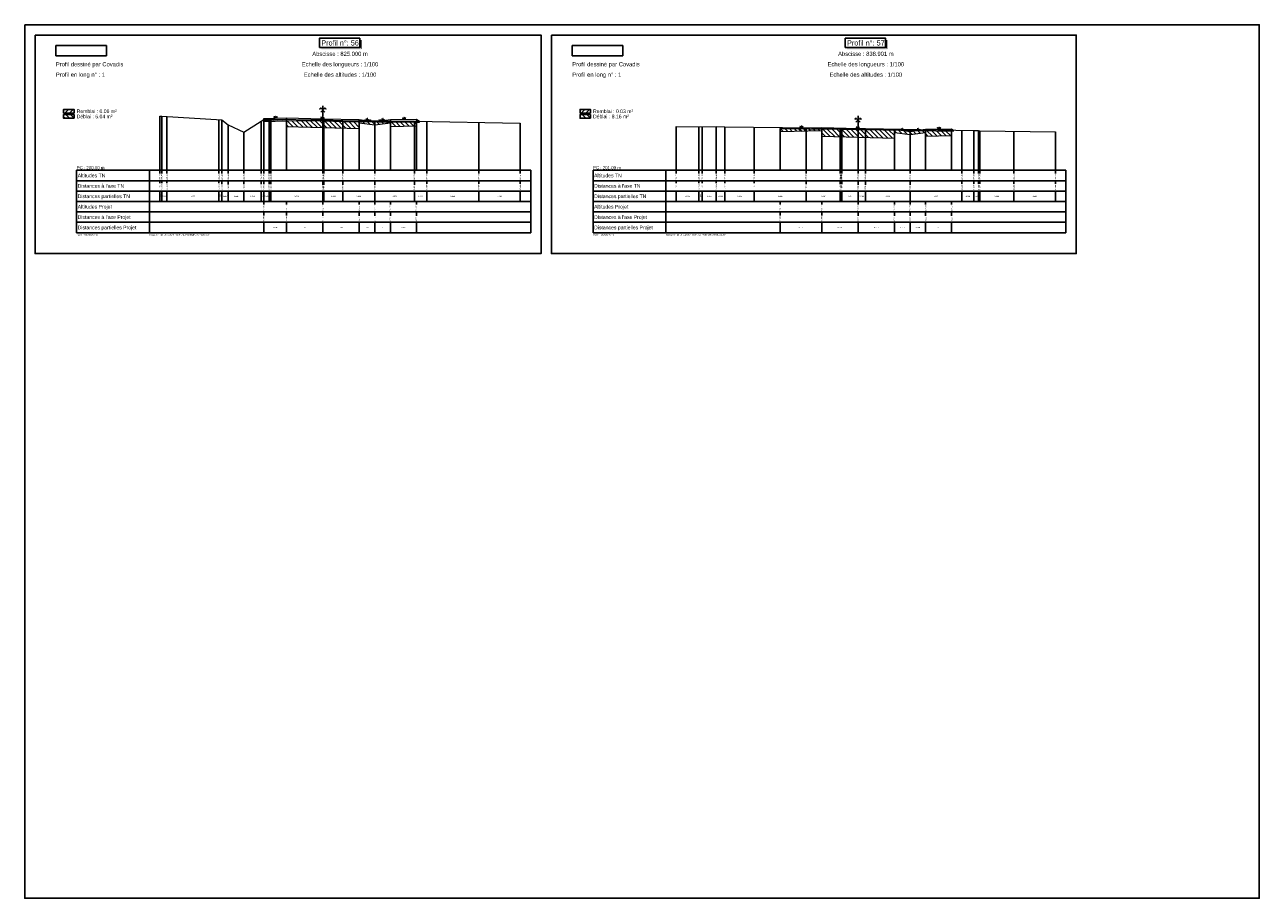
# Model space of a CAD drawing. Extents: x 1616800 to 1632437, y 2248456 to 2251974.
# Tile 399 of 399: x 1631249 to 1632437, y 2249834 to 2250674. Entities that reach past the tile are written whole.
import ezdxf
from ezdxf.enums import TextEntityAlignment as Align

# ---------------------------------------------------------------- set-up
doc = ezdxf.new("R2010")
doc.units = 0
doc.header["$LTSCALE"] = 2
doc.header["$PDMODE"] = 3
doc.header["$PDSIZE"] = 0.2
doc.layers.get('0').update_dxf_attribs({"linetype": 'CONTINUOUS'})
doc.layers.get('Defpoints').update_dxf_attribs({"linetype": 'CONTINUOUS'})
for name, color, linetype in [('Covadis - Logo - Texte noir sur fond blanc', 7, 'CONTINUOUS'), ('X-PAP-PL_PT_1_Basse', 7, 'CONTINUOUS'), ('X-PAP-PL_PT_1_Construction', 7, 'CONTINUOUS'), ('X-PAP-PL_PT_1_CotationsPentes', 7, 'CONTINUOUS'), ('X-PAP-PL_PT_1_FF', 7, 'CONTINUOUS'), ('X-PAP-PL_PT_1_Hachures', 7, 'CONTINUOUS'), ('X-PAP-PL_PT_1_Logo', 7, 'CONTINUOUS'), ('X-PAP-PL_PT_1_MiseEnPage', 7, 'CONTINUOUS'), ('X-PAP-PL_PT_1_Ombrage', 7, 'CONTINUOUS'), ('X-PAP-PL_PT_1_PR', 7, 'CONTINUOUS'), ('X-PAP-PL_PT_1_Rappel', 7, 'CONTINUOUS'), ('X-PAP-PL_PT_1_Talus', 7, 'CONTINUOUS'), ('X-PAP-PL_PT_1_Textes', 7, 'CONTINUOUS'), ('X-PAP-PL_PT_1_TN', 7, 'CONTINUOUS'), ('X-PAP-PL_PT_1_TN décapé', 7, 'CONTINUOUS')]:
    doc.layers.add(name, color=color, linetype=linetype)
doc.styles.add('ARIAL-GRAS', font='arial.ttf')
doc.styles.add('COVA_COTATION', font='txt.shx')
doc.dimstyles.new('COVA_FLECHE0', dxfattribs={"dimtxt": 1, "dimasz": 1, "dimexe": 1, "dimexo": 0.625, "dimgap": 0.3, "dimtad": 1, "dimdec": 3, "dimzin": 0, "dimdsep": 46, "dimtxsty": 'COVA_COTATION', "dimblk2": 'NONE', "dimsah": 1, "dimcen": 0.09, "dimse1": 1, "dimse2": 1, "dimclrd": 7, "dimclrt": 7, "dimadec": 0, "dimazin": 0, "dimtfac": 1, "dimtdec": 4, "dimtofl": 0, "dimtmove": 2, "dimatfit": 3, "dimfxl": 1, "dimtolj": 1, "dimtzin": 0, "dimarcsym": 0})
picture_1 = doc.add_image_def('image1.jpg', size_in_pixel=(1430, 294))

# ---------------------------------------------------------------- blocks, each defined once
blk = doc.blocks.new('CovPrTrAxe')
blk.add_line((0, 0), (0, 1))
for points in [[(0.2, 0.4), (-0.2, 0.8), (-0.3, 0.7), (-0.15, 0.75)], [(-0.2, 0.4), (0.2, 0.8), (0.3, 0.7), (0.15, 0.75)]]:
    blk.add_lwpolyline(points)
blk = doc.blocks.new('*D543')
at = {"layer": 'Defpoints', "color": 0, "transparency": 16777216}
for p in [(1631487.4, 2250584.2), (1631491.6, 2250584.6), (1631491.6, 2250584.3)]:
    blk.add_point(p, dxfattribs=at)
at = {"layer": 'X-PAP-PL_PT_1_CotationsPentes', "color": 7, "lineweight": -2, "transparency": 16777216}
blk.add_line((1631488.4, 2250584.5), (1631491.6, 2250584.6), dxfattribs=at)
at = {"layer": 'X-PAP-PL_PT_1_CotationsPentes', "color": 7, "transparency": 16777216}
blk.add_solid([(1631488.4, 2250584.7), (1631488.4, 2250584.4), (1631487.4, 2250584.5)], dxfattribs=at)
at = {"layer": 'X-PAP-PL_PT_1_CotationsPentes', "color": 7, "transparency": 16777216, "insert": (1631490, 2250585.4), "char_height": 1, "attachment_point": 5, "rotation": 1.4321, "style": 'COVA_COTATION'}
blk.add_mtext('\\A1;2.5%', dxfattribs=at)
blk = doc.blocks.new('_None')
blk = doc.blocks.new('*D544')
at = {"layer": 'Defpoints', "color": 0, "transparency": 16777216}
for p in [(1631533.3, 2250584), (1631533.3, 2250583.7), (1631537.5, 2250583.6)]:
    blk.add_point(p, dxfattribs=at)
at = {"layer": 'X-PAP-PL_PT_1_CotationsPentes', "color": 7, "lineweight": -2, "transparency": 16777216}
blk.add_line((1631536.5, 2250583.9), (1631533.3, 2250584), dxfattribs=at)
at = {"layer": 'X-PAP-PL_PT_1_CotationsPentes', "color": 7, "transparency": 16777216}
blk.add_solid([(1631536.5, 2250584.1), (1631536.5, 2250583.8), (1631537.5, 2250583.9)], dxfattribs=at)
at = {"layer": 'X-PAP-PL_PT_1_CotationsPentes', "color": 7, "transparency": 16777216, "insert": (1631535, 2250584.8), "char_height": 1, "attachment_point": 5, "rotation": 358.5679, "style": 'COVA_COTATION'}
blk.add_mtext('\\A1;2.5%', dxfattribs=at)
blk = doc.blocks.new('*D545')
at = {"layer": 'Defpoints', "color": 0, "transparency": 16777216}
for p in [(1631610.9, 2250583), (1631614.9, 2250583.4), (1631614.9, 2250583.1)]:
    blk.add_point(p, dxfattribs=at)
at = {"layer": 'X-PAP-PL_PT_1_CotationsPentes', "color": 7, "lineweight": -2, "transparency": 16777216}
blk.add_line((1631611.9, 2250583.3), (1631614.9, 2250583.4), dxfattribs=at)
at = {"layer": 'X-PAP-PL_PT_1_CotationsPentes', "color": 7, "transparency": 16777216}
blk.add_solid([(1631611.9, 2250583.5), (1631611.9, 2250583.2), (1631610.9, 2250583.3)], dxfattribs=at)
at = {"layer": 'X-PAP-PL_PT_1_CotationsPentes', "color": 7, "transparency": 16777216, "insert": (1631613.4, 2250584.2), "char_height": 1, "attachment_point": 5, "rotation": 1.1458, "style": 'COVA_COTATION'}
blk.add_mtext('\\A1;2.0%', dxfattribs=at)
blk = doc.blocks.new('*D546')
at = {"layer": 'Defpoints', "color": 0, "transparency": 16777216}
for p in [(1631993.3, 2250574.7), (1631997.5, 2250575.1), (1631997.5, 2250574.8)]:
    blk.add_point(p, dxfattribs=at)
at = {"layer": 'X-PAP-PL_PT_1_CotationsPentes', "color": 7, "lineweight": -2, "transparency": 16777216}
blk.add_line((1631994.3, 2250575), (1631997.5, 2250575.1), dxfattribs=at)
at = {"layer": 'X-PAP-PL_PT_1_CotationsPentes', "color": 7, "transparency": 16777216}
blk.add_solid([(1631994.3, 2250575.2), (1631994.3, 2250574.8), (1631993.3, 2250575)], dxfattribs=at)
at = {"layer": 'X-PAP-PL_PT_1_CotationsPentes', "color": 7, "transparency": 16777216, "insert": (1631995.9, 2250575.9), "char_height": 1, "attachment_point": 5, "rotation": 1.4321, "style": 'COVA_COTATION'}
blk.add_mtext('\\A1;2.5%', dxfattribs=at)
blk = doc.blocks.new('*D547')
at = {"layer": 'Defpoints', "color": 0, "transparency": 16777216}
for p in [(1632048.3, 2250574.7), (1632048.3, 2250574.4), (1632052.5, 2250574.3)]:
    blk.add_point(p, dxfattribs=at)
at = {"layer": 'X-PAP-PL_PT_1_CotationsPentes', "color": 7, "lineweight": -2, "transparency": 16777216}
blk.add_line((1632051.5, 2250574.6), (1632048.3, 2250574.7), dxfattribs=at)
at = {"layer": 'X-PAP-PL_PT_1_CotationsPentes', "color": 7, "transparency": 16777216}
blk.add_solid([(1632051.5, 2250574.8), (1632051.5, 2250574.5), (1632052.5, 2250574.6)], dxfattribs=at)
at = {"layer": 'X-PAP-PL_PT_1_CotationsPentes', "color": 7, "transparency": 16777216, "insert": (1632050, 2250575.5), "char_height": 1, "attachment_point": 5, "rotation": 358.5679, "style": 'COVA_COTATION'}
blk.add_mtext('\\A1;2.5%', dxfattribs=at)
blk = doc.blocks.new('*D548')
at = {"layer": 'Defpoints', "color": 0, "transparency": 16777216}
for p in [(1632125.9, 2250573.7), (1632129.9, 2250574.1), (1632129.9, 2250573.8)]:
    blk.add_point(p, dxfattribs=at)
at = {"layer": 'X-PAP-PL_PT_1_CotationsPentes', "color": 7, "lineweight": -2, "transparency": 16777216}
blk.add_line((1632126.9, 2250574), (1632129.9, 2250574.1), dxfattribs=at)
at = {"layer": 'X-PAP-PL_PT_1_CotationsPentes', "color": 7, "transparency": 16777216}
blk.add_solid([(1632126.9, 2250574.2), (1632126.9, 2250573.9), (1632125.9, 2250574)], dxfattribs=at)
at = {"layer": 'X-PAP-PL_PT_1_CotationsPentes', "color": 7, "transparency": 16777216, "insert": (1632128.4, 2250574.8), "char_height": 1, "attachment_point": 5, "rotation": 1.1458, "style": 'COVA_COTATION'}
blk.add_mtext('\\A1;2.0%', dxfattribs=at)
blk = doc.blocks.new('CovLogo')
at = {"layer": 'Covadis - Logo - Texte noir sur fond blanc'}
image = blk.add_image(picture_1, insert=(0, 0), size_in_units=(4.86, 1), dxfattribs=at)

msp = doc.modelspace()

# ---------------------------------------------------------------- hatches: boundary and pattern name
at = {"layer": 'X-PAP-PL_PT_1_Hachures'}
h = msp.add_hatch(dxfattribs=at)
h.set_pattern_fill('ANSI31', color=1, style=0)
h.set_pattern_definition([(45, (1631296.028, 2250589.071), (-2.2451, 2.2451), [])])
h.paths.add_polyline_path([(1631296.028, 2250589.0711), (1631296.028, 2250592.6451), (1631286.028, 2250592.6451), (1631286.028, 2250589.0711)])
h = msp.add_hatch(dxfattribs=at)
h.set_pattern_fill('ANSI31', color=6, angle=90, style=0)
h.set_pattern_definition([(135, (1631296.028, 2250584.071), (-2.2451, -2.2451), [])])
h.paths.add_polyline_path([(1631296.028, 2250584.0711), (1631296.028, 2250587.6499), (1631286.028, 2250587.6499), (1631286.028, 2250584.0711)])
h = msp.add_hatch(dxfattribs=at)
h.set_pattern_fill('ANSI31', color=1, style=0)
h.set_pattern_definition([(45, (1631625.4327, 2250580.35), (-2.245, 2.245), [])])
h.paths.add_polyline_path([(1631625.4327, 2250580.3499), (1631628.4335, 2250580.2927), (1631628.4335, 2250581.2927), (1631625.4327, 2250583.2932)])
h = msp.add_hatch(dxfattribs=at)
h.set_pattern_fill('ANSI31', color=1, style=0)
h.set_pattern_definition([(45, (1631792.9327, 2250589.071), (-2.2451, 2.2451), [])])
h.paths.add_polyline_path([(1631792.9327, 2250589.0711), (1631792.9327, 2250592.6475), (1631782.9327, 2250592.6475), (1631782.9327, 2250589.0711)])
h = msp.add_hatch(dxfattribs=at)
h.set_pattern_fill('ANSI31', color=6, angle=90, style=0)
h.set_pattern_definition([(135, (1631792.9327, 2250584.071), (-2.2451, -2.2451), [])])
h.paths.add_polyline_path([(1631792.9327, 2250584.0711), (1631792.9327, 2250587.6499), (1631782.9327, 2250587.6499), (1631782.9327, 2250584.0711)])
h = msp.add_hatch(dxfattribs=at)
h.set_pattern_fill('ANSI31', color=6, angle=90, style=0)
h.set_pattern_definition([(135, (1631478.528, 2250581.8052), (-2.245064, -2.245064), [])])
h.paths.add_polyline_path([(1631478.528, 2250581.8052), (1631483.6345, 2250582.1001), (1631535.4327, 2250581.6456), (1631536.2983, 2250581.638), (1631554.5359, 2250580.925), (1631623.4677, 2250580.3873), (1631625.4327, 2250580.3499), (1631625.4327, 2250576.7932), (1631600.4327, 2250576.2932), (1631600.4327, 2250579.7932), (1631585.4327, 2250577.7932), (1631570.4327, 2250579.7932), (1631570.4327, 2250574.3932), (1631535.4327, 2250575.2682), (1631500.4327, 2250576.1432), (1631500.4327, 2250581.5432), (1631478.528, 2250580.9956)])
h = msp.add_hatch(dxfattribs=at)
h.set_pattern_fill('ANSI31', color=6, angle=90, style=0)
h.set_pattern_definition([(135, (1631975.4327, 2250574.2742), (-2.245064, -2.245064), [])])
h.paths.add_polyline_path([(1631975.4327, 2250574.2742), (1632033.303, 2250573.6551), (1632033.7132, 2250573.6617), (1632033.7322, 2250573.6429), (1632033.7737, 2250573.6523), (1632034.2817, 2250573.6536), (1632034.7598, 2250573.6464), (1632050.4327, 2250573.3633), (1632057.487, 2250573.2359), (1632140.4327, 2250571.7255), (1632140.4327, 2250567.4883), (1632115.4327, 2250566.9883), (1632115.4327, 2250570.4883), (1632100.4327, 2250568.4883), (1632085.4327, 2250570.4883), (1632085.4327, 2250565.0883), (1632050.4327, 2250565.9633), (1632015.4327, 2250566.8383), (1632015.4327, 2250572.2383), (1631975.4327, 2250571.2383)])
h = msp.add_hatch(dxfattribs=at)
h.set_pattern_fill('ANSI31', color=1, style=0)
h.set_pattern_definition([(45, (1632140.4327, 2250571.7255), (-2.245, 2.245), [])])
h.paths.add_polyline_path([(1632140.4327, 2250571.7255), (1632142.3801, 2250571.69), (1632142.3801, 2250572.69), (1632140.4327, 2250573.9883)])

# ---------------------------------------------------------------- linework, layer by layer
at = {"layer": 'X-PAP-PL_PT_1_Basse', "color": 7, "linetype": 'Continuous', "lineweight": 0, "flags": 128}
for points in [[(1631478.528, 2250580.9956), (1631500.4327, 2250581.5432), (1631500.4327, 2250576.1432), (1631535.4327, 2250575.2682), (1631570.4327, 2250574.3932), (1631570.4327, 2250579.7932), (1631585.4327, 2250577.7932), (1631600.4327, 2250579.7932), (1631600.4327, 2250576.2932), (1631625.4327, 2250576.7932), (1631625.4327, 2250583.2932), (1631628.4335, 2250581.2927)], [(1631975.4327, 2250571.2383), (1632015.4327, 2250572.2383), (1632015.4327, 2250566.8383), (1632050.4327, 2250565.9633), (1632085.4327, 2250565.0883), (1632085.4327, 2250570.4883), (1632100.4327, 2250568.4883), (1632115.4327, 2250570.4883), (1632115.4327, 2250566.9883), (1632140.4327, 2250567.4883), (1632140.4327, 2250573.9883), (1632142.3801, 2250572.69)]]:
    msp.add_lwpolyline(points, dxfattribs=at)
at = {"layer": 'X-PAP-PL_PT_1_Construction'}
for p, q in [((1631298.528, 2250534.0711), (1631735.4327, 2250534.0711)), ((1631298.528, 2250534.0711), (1631298.528, 2250474.0711)), ((1631735.4327, 2250524.0711), (1631298.528, 2250524.0711)), ((1631368.528, 2250534.0711), (1631368.528, 2250474.0711)), ((1631735.4327, 2250474.0711), (1631735.4327, 2250534.0711)), ((1631795.4327, 2250534.0711), (1632250.4327, 2250534.0711)), ((1631795.4327, 2250534.0711), (1631795.4327, 2250474.0711)), ((1632250.4327, 2250524.0711), (1631795.4327, 2250524.0711)), ((1631865.4327, 2250534.0711), (1631865.4327, 2250474.0711)), ((1632250.4327, 2250474.0711), (1632250.4327, 2250534.0711)), ((1631735.4327, 2250514.0711), (1631298.528, 2250514.0711)), ((1632250.4327, 2250514.0711), (1631795.4327, 2250514.0711)), ((1631735.4327, 2250504.0711), (1631298.528, 2250504.0711)), ((1632250.4327, 2250504.0711), (1631795.4327, 2250504.0711)), ((1631735.4327, 2250494.0711), (1631298.528, 2250494.0711)), ((1632250.4327, 2250494.0711), (1631795.4327, 2250494.0711)), ((1631735.4327, 2250484.0711), (1631298.528, 2250484.0711)), ((1632250.4327, 2250484.0711), (1631795.4327, 2250484.0711)), ((1631298.528, 2250474.0711), (1631735.4327, 2250474.0711)), ((1631795.4327, 2250474.0711), (1632250.4327, 2250474.0711))]:
    msp.add_line(p, q, dxfattribs=at)
at = {"layer": 'X-PAP-PL_PT_1_Construction', "color": 95}
for p, q in [((1631378.528, 2250530.8907), (1631378.528, 2250534.0711)), ((1631378.528, 2250521.6766), (1631378.528, 2250524.0711)), ((1631380.3503, 2250531.1183), (1631380.3503, 2250534.0711)), ((1631380.3503, 2250521.6831), (1631380.3503, 2250524.0711)), ((1631385.4327, 2250531.1224), (1631385.4327, 2250534.0711)), ((1631385.4327, 2250521.6766), (1631385.4327, 2250524.0711)), ((1631435.4327, 2250531.1224), (1631435.4327, 2250534.0711)), ((1631435.4327, 2250521.6766), (1631435.4327, 2250524.0711)), ((1631438.3526, 2250531.1216), (1631438.3526, 2250534.0711)), ((1631438.3526, 2250520.7508), (1631438.3526, 2250524.0711)), ((1631444.4258, 2250531.1216), (1631444.4258, 2250534.0711)), ((1631444.4258, 2250520.5167), (1631444.4258, 2250524.0711)), ((1631459.5009, 2250531.1314), (1631459.5009, 2250534.0711)), ((1631459.5009, 2250520.7483), (1631459.5009, 2250524.0711)), ((1631476.0787, 2250531.1224), (1631476.0787, 2250534.0711)), ((1631476.0787, 2250520.7573), (1631476.0787, 2250524.0711)), ((1631478.5158, 2250531.1224), (1631478.5158, 2250534.0711)), ((1631478.5158, 2250520.736), (1631478.5158, 2250524.0711)), ((1631483.6345, 2250531.1183), (1631483.6345, 2250534.0711)), ((1631483.6345, 2250520.7442), (1631483.6345, 2250524.0711)), ((1631485.4327, 2250531.1183), (1631485.4327, 2250534.0711)), ((1631485.4327, 2250520.7442), (1631485.4327, 2250524.0711)), ((1631535.4327, 2250531.1216), (1631535.4327, 2250534.0711)), ((1631535.4327, 2250520.186), (1631535.4327, 2250524.0711)), ((1631536.2983, 2250531.1216), (1631536.2983, 2250534.0711)), ((1631536.2983, 2250520.1901), (1631536.2983, 2250524.0711)), ((1631554.5359, 2250531.1248), (1631554.5359, 2250534.0711)), ((1631554.5359, 2250520.186), (1631554.5359, 2250524.0711)), ((1631585.4327, 2250531.1216), (1631585.4327, 2250534.0711)), ((1631585.4327, 2250520.186), (1631585.4327, 2250524.0711)), ((1631623.4677, 2250531.1224), (1631623.4677, 2250534.0711)), ((1631623.4677, 2250520.1901), (1631623.4677, 2250524.0711)), ((1631635.4327, 2250530.8907), (1631635.4327, 2250534.0711)), ((1631635.4327, 2250521.1183), (1631635.4327, 2250524.0711)), ((1631685.4327, 2250530.8907), (1631685.4327, 2250534.0711)), ((1631685.4327, 2250521.1183), (1631685.4327, 2250524.0711)), ((1631725.4327, 2250531.1175), (1631725.4327, 2250534.0711)), ((1631725.4327, 2250521.1183), (1631725.4327, 2250524.0711)), ((1631875.4327, 2250531.1101), (1631875.4327, 2250534.0711)), ((1631875.4327, 2250521.6766), (1631875.4327, 2250524.0711)), ((1631897.2857, 2250531.1248), (1631897.2857, 2250534.0711)), ((1631897.2857, 2250521.6897), (1631897.2857, 2250524.0711)), ((1631900.4327, 2250531.1248), (1631900.4327, 2250534.0711)), ((1631900.4327, 2250521.6766), (1631900.4327, 2250524.0711)), ((1631913.9841, 2250531.1183), (1631913.9841, 2250534.0711)), ((1631913.9841, 2250521.6897), (1631913.9841, 2250524.0711)), ((1631922.2417, 2250531.1248), (1631922.2417, 2250534.0711)), ((1631922.2417, 2250521.6831), (1631922.2417, 2250524.0711)), ((1631950.4327, 2250531.1314), (1631950.4327, 2250534.0711)), ((1631950.4327, 2250521.6766), (1631950.4327, 2250524.0711)), ((1632000.4327, 2250531.1248), (1632000.4327, 2250534.0711)), ((1632000.4327, 2250520.7442), (1632000.4327, 2250524.0711)), ((1632033.303, 2250531.1216), (1632033.303, 2250534.0711)), ((1632033.303, 2250520.7483), (1632033.303, 2250524.0711)), ((1632033.7737, 2250531.1216), (1632033.7737, 2250534.0711)), ((1632033.7737, 2250520.7475), (1632033.7737, 2250524.0711)), ((1632034.2817, 2250531.1216), (1632034.2817, 2250534.0711)), ((1632034.2817, 2250520.7573), (1632034.2817, 2250524.0711)), ((1632034.7598, 2250531.1216), (1632034.7598, 2250534.0711)), ((1632034.7598, 2250520.7483), (1632034.7598, 2250524.0711)), ((1632050.4327, 2250531.1224), (1632050.4327, 2250534.0711)), ((1632050.4327, 2250520.186), (1632050.4327, 2250524.0711)), ((1632057.487, 2250531.1101), (1632057.487, 2250534.0711)), ((1632057.487, 2250520.1991), (1632057.487, 2250524.0711)), ((1632100.4327, 2250531.1175), (1632100.4327, 2250534.0711)), ((1632100.4327, 2250520.186), (1632100.4327, 2250524.0711)), ((1632150.4327, 2250531.1314), (1632150.4327, 2250534.0711)), ((1632150.4327, 2250521.1183), (1632150.4327, 2250524.0711)), ((1632161.6943, 2250531.1224), (1632161.6943, 2250534.0711)), ((1632161.6943, 2250521.1216), (1632161.6943, 2250524.0711)), ((1632166.3137, 2250530.8907), (1632166.3137, 2250534.0711)), ((1632166.3137, 2250521.1248), (1632166.3137, 2250524.0711)), ((1632167.4752, 2250530.8907), (1632167.4752, 2250534.0711)), ((1632167.4752, 2250521.1175), (1632167.4752, 2250524.0711)), ((1632200.4327, 2250531.1224), (1632200.4327, 2250534.0711)), ((1632200.4327, 2250521.1183), (1632200.4327, 2250524.0711)), ((1632240.4327, 2250530.8907), (1632240.4327, 2250534.0711)), ((1632240.4327, 2250521.1183), (1632240.4327, 2250524.0711)), ((1631378.528, 2250504.0711), (1631378.528, 2250514.0711)), ((1631380.3503, 2250504.0711), (1631380.3503, 2250514.0711)), ((1631385.4327, 2250504.0711), (1631385.4327, 2250514.0711)), ((1631435.4327, 2250504.0711), (1631435.4327, 2250514.0711)), ((1631438.3526, 2250504.0711), (1631438.3526, 2250514.0711)), ((1631444.4258, 2250504.0711), (1631444.4258, 2250514.0711)), ((1631459.5009, 2250504.0711), (1631459.5009, 2250514.0711)), ((1631476.0787, 2250504.0711), (1631476.0787, 2250514.0711)), ((1631478.5158, 2250504.0711), (1631478.5158, 2250514.0711)), ((1631483.6345, 2250504.0711), (1631483.6345, 2250514.0711)), ((1631485.4327, 2250504.0711), (1631485.4327, 2250514.0711)), ((1631535.4327, 2250504.0711), (1631535.4327, 2250514.0711)), ((1631536.2983, 2250504.0711), (1631536.2983, 2250514.0711)), ((1631554.5359, 2250504.0711), (1631554.5359, 2250514.0711)), ((1631585.4327, 2250504.0711), (1631585.4327, 2250514.0711)), ((1631623.4677, 2250504.0711), (1631623.4677, 2250514.0711)), ((1631635.4327, 2250504.0711), (1631635.4327, 2250514.0711)), ((1631685.4327, 2250504.0711), (1631685.4327, 2250514.0711)), ((1631725.4327, 2250504.0711), (1631725.4327, 2250514.0711)), ((1631875.4327, 2250504.0711), (1631875.4327, 2250514.0711)), ((1631897.2857, 2250504.0711), (1631897.2857, 2250514.0711)), ((1631900.4327, 2250504.0711), (1631900.4327, 2250514.0711)), ((1631913.9841, 2250504.0711), (1631913.9841, 2250514.0711)), ((1631922.2417, 2250504.0711), (1631922.2417, 2250514.0711)), ((1631950.4327, 2250504.0711), (1631950.4327, 2250514.0711)), ((1632000.4327, 2250504.0711), (1632000.4327, 2250514.0711)), ((1632033.303, 2250504.0711), (1632033.303, 2250514.0711)), ((1632033.7737, 2250504.0711), (1632033.7737, 2250514.0711)), ((1632034.2817, 2250504.0711), (1632034.2817, 2250514.0711)), ((1632034.7598, 2250504.0711), (1632034.7598, 2250514.0711)), ((1632050.4327, 2250504.0711), (1632050.4327, 2250514.0711)), ((1632057.487, 2250504.0711), (1632057.487, 2250514.0711)), ((1632100.4327, 2250504.0711), (1632100.4327, 2250514.0711)), ((1632150.4327, 2250504.0711), (1632150.4327, 2250514.0711)), ((1632161.6943, 2250504.0711), (1632161.6943, 2250514.0711)), ((1632166.3137, 2250504.0711), (1632166.3137, 2250514.0711)), ((1632167.4752, 2250504.0711), (1632167.4752, 2250514.0711)), ((1632200.4327, 2250504.0711), (1632200.4327, 2250514.0711)), ((1632240.4327, 2250504.0711), (1632240.4327, 2250514.0711))]:
    msp.add_line(p, q, dxfattribs=at)
at = {"layer": 'X-PAP-PL_PT_1_Construction', "color": 1}
for p, q in [((1631478.528, 2250501.1248), (1631478.528, 2250504.0711)), ((1631500.4327, 2250501.1314), (1631500.4327, 2250504.0711)), ((1631535.4327, 2250501.1216), (1631535.4327, 2250504.0711)), ((1631570.4327, 2250501.1224), (1631570.4327, 2250504.0711)), ((1631585.4327, 2250501.1224), (1631585.4327, 2250504.0711)), ((1631600.4327, 2250501.1224), (1631600.4327, 2250504.0711)), ((1631625.4327, 2250501.1101), (1631625.4327, 2250504.0711)), ((1631975.4327, 2250501.1101), (1631975.4327, 2250504.0711)), ((1632015.4327, 2250501.1101), (1632015.4327, 2250504.0711)), ((1632050.4327, 2250501.1224), (1632050.4327, 2250504.0711)), ((1632085.4327, 2250501.1175), (1632085.4327, 2250504.0711)), ((1632100.4327, 2250501.1175), (1632100.4327, 2250504.0711)), ((1632115.4327, 2250501.1175), (1632115.4327, 2250504.0711)), ((1632140.4327, 2250501.1248), (1632140.4327, 2250504.0711)), ((1631478.528, 2250490.7442), (1631478.528, 2250494.0711)), ((1631500.4327, 2250490.7442), (1631500.4327, 2250494.0711)), ((1631535.4327, 2250490.186), (1631535.4327, 2250494.0711)), ((1631570.4327, 2250490.186), (1631570.4327, 2250494.0711)), ((1631585.4327, 2250490.186), (1631585.4327, 2250494.0711)), ((1631600.4327, 2250490.186), (1631600.4327, 2250494.0711)), ((1631625.4327, 2250490.186), (1631625.4327, 2250494.0711)), ((1631975.4327, 2250490.7442), (1631975.4327, 2250494.0711)), ((1632015.4327, 2250490.7442), (1632015.4327, 2250494.0711)), ((1632050.4327, 2250490.186), (1632050.4327, 2250494.0711)), ((1632085.4327, 2250490.186), (1632085.4327, 2250494.0711)), ((1632100.4327, 2250490.186), (1632100.4327, 2250494.0711)), ((1632115.4327, 2250490.186), (1632115.4327, 2250494.0711)), ((1632140.4327, 2250490.186), (1632140.4327, 2250494.0711)), ((1631478.528, 2250474.0711), (1631478.528, 2250484.0711)), ((1631500.4327, 2250474.0711), (1631500.4327, 2250484.0711)), ((1631535.4327, 2250474.0711), (1631535.4327, 2250484.0711)), ((1631570.4327, 2250474.0711), (1631570.4327, 2250484.0711)), ((1631585.4327, 2250474.0711), (1631585.4327, 2250484.0711)), ((1631600.4327, 2250474.0711), (1631600.4327, 2250484.0711)), ((1631625.4327, 2250474.0711), (1631625.4327, 2250484.0711)), ((1631975.4327, 2250474.0711), (1631975.4327, 2250484.0711)), ((1632015.4327, 2250474.0711), (1632015.4327, 2250484.0711)), ((1632050.4327, 2250474.0711), (1632050.4327, 2250484.0711)), ((1632085.4327, 2250474.0711), (1632085.4327, 2250484.0711)), ((1632100.4327, 2250474.0711), (1632100.4327, 2250484.0711)), ((1632115.4327, 2250474.0711), (1632115.4327, 2250484.0711)), ((1632140.4327, 2250474.0711), (1632140.4327, 2250484.0711))]:
    msp.add_line(p, q, dxfattribs=at)
at = {"layer": 'X-PAP-PL_PT_1_Construction', "flags": 128}
for points in [[(1631258.528, 2250664.0711), (1631745.4327, 2250664.0711), (1631745.4327, 2250454.0711), (1631258.528, 2250454.0711)], [(1631755.4327, 2250664.0711), (1632260.4327, 2250664.0711), (1632260.4327, 2250454.0711), (1631755.4327, 2250454.0711)]]:
    msp.add_lwpolyline(points, close=True, dxfattribs=at)
for points in [[(1631296.028, 2250589.0711), (1631296.028, 2250592.6451), (1631286.028, 2250592.6451), (1631286.028, 2250589.0711), (1631296.028, 2250589.0711)], [(1631296.028, 2250584.0711), (1631296.028, 2250587.6499), (1631286.028, 2250587.6499), (1631286.028, 2250584.0711), (1631296.028, 2250584.0711)], [(1631792.9327, 2250589.0711), (1631792.9327, 2250592.6475), (1631782.9327, 2250592.6475), (1631782.9327, 2250589.0711), (1631792.9327, 2250589.0711)], [(1631792.9327, 2250584.0711), (1631792.9327, 2250587.6499), (1631782.9327, 2250587.6499), (1631782.9327, 2250584.0711), (1631792.9327, 2250584.0711)]]:
    msp.add_lwpolyline(points, dxfattribs=at)
at = {"layer": 'X-PAP-PL_PT_1_CotationsPentes', "color": 7}
for p, q in [((1631580.4327, 2250582.4292), (1631575.4327, 2250582.4292)), ((1631580.4327, 2250581.7625), (1631580.4327, 2250582.4292)), ((1631595.4327, 2250582.4292), (1631590.4327, 2250582.4292)), ((1631590.4327, 2250582.4292), (1631590.4327, 2250581.7625)), ((1632095.4327, 2250573.1243), (1632090.4327, 2250573.1243)), ((1632095.4327, 2250572.4576), (1632095.4327, 2250573.1243)), ((1632110.4327, 2250573.1243), (1632105.4327, 2250573.1243)), ((1632105.4327, 2250573.1243), (1632105.4327, 2250572.4576))]:
    msp.add_line(p, q, dxfattribs=at)
at = {"layer": 'X-PAP-PL_PT_1_FF', "color": 7, "linetype": 'Continuous', "lineweight": 0, "flags": 128}
for points in [[(1631478.528, 2250583.9956), (1631478.528, 2250580.9956), (1631500.4327, 2250581.5432), (1631500.4327, 2250576.1432), (1631535.4327, 2250575.2682), (1631570.4327, 2250574.3932), (1631570.4327, 2250579.7932), (1631585.4327, 2250577.7932), (1631600.4327, 2250579.7932), (1631600.4327, 2250576.2932), (1631625.4327, 2250576.7932), (1631625.4327, 2250583.2932)], [(1631975.4327, 2250574.2383), (1631975.4327, 2250571.2383), (1632015.4327, 2250572.2383), (1632015.4327, 2250566.8383), (1632050.4327, 2250565.9633), (1632085.4327, 2250565.0883), (1632085.4327, 2250570.4883), (1632100.4327, 2250568.4883), (1632115.4327, 2250570.4883), (1632115.4327, 2250566.9883), (1632140.4327, 2250567.4883), (1632140.4327, 2250573.9883)]]:
    msp.add_lwpolyline(points, dxfattribs=at)
at = {"layer": 'X-PAP-PL_PT_1_MiseEnPage', "flags": 128}
msp.add_lwpolyline([(1631248.528, 2250674.0711), (1632436.528, 2250674.0711), (1632436.528, 2249834.0711), (1631248.528, 2249834.0711)], close=True, dxfattribs=at)
at = {"layer": 'X-PAP-PL_PT_1_Ombrage', "flags": 128}
for points in [[(1631532.1209, 2250652.3033), (1631570.9804, 2250652.3033), (1631570.9804, 2250661.0094), (1631532.1209, 2250661.0094), (1631532.1209, 2250652.3033)], [(1632038.0732, 2250652.3033), (1632076.9362, 2250652.3033), (1632076.9362, 2250661.0094), (1632038.0732, 2250661.0094), (1632038.0732, 2250652.3033)]]:
    msp.add_lwpolyline(points, dxfattribs=at)
at = {"layer": 'X-PAP-PL_PT_1_Ombrage', "color": 7}
for points in [[(1631570.9804, 2250652.3033), (1631570.9804, 2250659.2416), (1631572.7482, 2250650.5356), (1631572.7482, 2250659.2416)], [(1632076.9362, 2250652.3033), (1632076.9362, 2250659.2416), (1632078.7039, 2250650.5356), (1632078.7039, 2250659.2416)], [(1631533.8886, 2250652.3033), (1631570.9804, 2250652.3033), (1631533.8886, 2250650.5356), (1631572.7482, 2250650.5356)], [(1632039.841, 2250652.3033), (1632076.9362, 2250652.3033), (1632039.841, 2250650.5356), (1632078.7039, 2250650.5356)]]:
    msp.add_solid(points, dxfattribs=at)
at = {"layer": 'X-PAP-PL_PT_1_PR', "color": 7, "linetype": 'Continuous', "lineweight": 0, "flags": 128}
for points in [[(1631478.528, 2250583.9956), (1631500.4327, 2250584.5432), (1631535.4327, 2250583.6682), (1631570.4327, 2250582.7932), (1631585.4327, 2250580.7932), (1631600.4327, 2250582.7932), (1631625.4327, 2250583.2932)], [(1631975.4327, 2250574.2383), (1632015.4327, 2250575.2383), (1632050.4327, 2250574.3633), (1632085.4327, 2250573.4883), (1632100.4327, 2250571.4883), (1632115.4327, 2250573.4883), (1632140.4327, 2250573.9883)]]:
    msp.add_lwpolyline(points, dxfattribs=at)
at = {"layer": 'X-PAP-PL_PT_1_Rappel', "color": 95, "linetype": 'Continuous'}
for p, q in [((1631378.528, 2250534.0711), (1631378.528, 2250586.1255)), ((1631380.3503, 2250534.0711), (1631380.3503, 2250586.0999)), ((1631385.4327, 2250534.0711), (1631385.4327, 2250585.7965)), ((1631483.6345, 2250534.0711), (1631483.6345, 2250583.1001)), ((1631485.4327, 2250534.0711), (1631485.4327, 2250583.0843)), ((1631435.4327, 2250534.0711), (1631435.4327, 2250582.8119)), ((1631438.3526, 2250534.0711), (1631438.3526, 2250582.6376)), ((1631444.4258, 2250534.0711), (1631444.4258, 2250577.708)), ((1631476.0787, 2250534.0711), (1631476.0787, 2250581.3313)), ((1631478.5158, 2250534.0711), (1631478.5158, 2250582.8045)), ((1631535.4327, 2250534.0711), (1631535.4327, 2250582.6456)), ((1631535.4327, 2250534.0711), (1631535.4327, 2250582.6456)), ((1631536.2983, 2250534.0711), (1631536.2983, 2250582.638)), ((1631554.5359, 2250534.0711), (1631554.5359, 2250581.925)), ((1631585.4327, 2250534.0711), (1631585.4327, 2250581.684)), ((1631623.4677, 2250534.0711), (1631623.4677, 2250581.3873)), ((1631635.4327, 2250534.0711), (1631635.4327, 2250581.1593)), ((1631685.4327, 2250534.0711), (1631685.4327, 2250580.2067)), ((1631725.4327, 2250534.0711), (1631725.4327, 2250579.4445)), ((1631875.4327, 2250534.0711), (1631875.4327, 2250576.2948)), ((1631897.2857, 2250534.0711), (1631897.2857, 2250576.0091)), ((1631900.4327, 2250534.0711), (1631900.4327, 2250576.0188)), ((1631913.9841, 2250534.0711), (1631913.9841, 2250576.0604)), ((1631922.2417, 2250534.0711), (1631922.2417, 2250575.8432)), ((1631950.4327, 2250534.0711), (1631950.4327, 2250575.5417)), ((1632000.4327, 2250534.0711), (1632000.4327, 2250575.0067)), ((1632033.303, 2250534.0711), (1632033.303, 2250574.6551)), ((1632033.7132, 2250534.0711), (1632033.7132, 2250574.6617)), ((1632033.7322, 2250534.0711), (1632033.7322, 2250574.6429)), ((1632033.7737, 2250534.0711), (1632033.7737, 2250574.6523)), ((1632034.2817, 2250534.0711), (1632034.2817, 2250574.6536)), ((1632034.7598, 2250534.0711), (1632034.7598, 2250574.6464)), ((1632050.4327, 2250534.0711), (1632050.4327, 2250574.3633)), ((1632050.4327, 2250534.0711), (1632050.4327, 2250574.3633)), ((1632057.487, 2250534.0711), (1632057.487, 2250574.2359)), ((1632100.4327, 2250534.0711), (1632100.4327, 2250573.4538)), ((1632150.4327, 2250534.0711), (1632150.4327, 2250572.5434)), ((1632161.6943, 2250534.0711), (1632161.6943, 2250572.3383)), ((1632166.3137, 2250534.0711), (1632166.3137, 2250572.191)), ((1632167.4752, 2250534.0711), (1632167.4752, 2250572.1767)), ((1632200.4327, 2250534.0711), (1632200.4327, 2250571.7431)), ((1632240.4327, 2250534.0711), (1632240.4327, 2250571.2168)), ((1631459.5009, 2250534.0711), (1631459.5009, 2250570.6206))]:
    msp.add_line(p, q, dxfattribs=at)
at = {"layer": 'X-PAP-PL_PT_1_Rappel', "color": 1, "linetype": 'Continuous'}
for p, q in [((1631478.528, 2250534.0711), (1631478.528, 2250583.9956)), ((1631500.4327, 2250534.0711), (1631500.4327, 2250584.5432)), ((1631535.4327, 2250534.0711), (1631535.4327, 2250583.6682)), ((1631625.4327, 2250534.0711), (1631625.4327, 2250583.2932)), ((1631570.4327, 2250534.0711), (1631570.4327, 2250582.7932)), ((1631585.4327, 2250534.0711), (1631585.4327, 2250580.7932)), ((1631600.4327, 2250534.0711), (1631600.4327, 2250582.7932)), ((1631975.4327, 2250534.0711), (1631975.4327, 2250574.2383)), ((1632015.4327, 2250534.0711), (1632015.4327, 2250575.2383)), ((1632050.4327, 2250534.0711), (1632050.4327, 2250574.3633)), ((1632085.4327, 2250534.0711), (1632085.4327, 2250573.4883)), ((1632100.4327, 2250534.0711), (1632100.4327, 2250571.4883)), ((1632115.4327, 2250534.0711), (1632115.4327, 2250573.4883)), ((1632140.4327, 2250534.0711), (1632140.4327, 2250573.9883))]:
    msp.add_line(p, q, dxfattribs=at)
at = {"layer": 'X-PAP-PL_PT_1_Talus', "color": 7, "linetype": 'Continuous', "lineweight": 0, "flags": 128}
for points in [[(1631625.4327, 2250583.2932), (1631628.4335, 2250581.2927)], [(1632140.4327, 2250573.9883), (1632142.3801, 2250572.69)]]:
    msp.add_lwpolyline(points, dxfattribs=at)
at = {"layer": 'X-PAP-PL_PT_1_TN', "color": 95, "linetype": 'Continuous', "lineweight": 0, "flags": 128}
for points in [[(1631378.528, 2250586.1255), (1631380.3503, 2250586.0999), (1631438.3526, 2250582.6376), (1631444.4258, 2250577.708), (1631459.5009, 2250570.6206), (1631476.0787, 2250581.3313), (1631478.5158, 2250582.8045), (1631483.6345, 2250583.1001), (1631535.4327, 2250582.6456), (1631535.4327, 2250582.6456), (1631536.2983, 2250582.638), (1631554.5359, 2250581.925), (1631623.4677, 2250581.3873), (1631725.4327, 2250579.4445)], [(1631875.4327, 2250576.2948), (1631897.2857, 2250576.0091), (1631913.9841, 2250576.0604), (1631922.2417, 2250575.8432), (1632033.303, 2250574.6551), (1632033.7132, 2250574.6617), (1632033.7322, 2250574.6429), (1632033.7737, 2250574.6523), (1632034.2817, 2250574.6536), (1632034.7598, 2250574.6464), (1632050.4327, 2250574.3633), (1632050.4327, 2250574.3633), (1632057.487, 2250574.2359), (1632161.6943, 2250572.3383), (1632166.3137, 2250572.191), (1632167.4752, 2250572.1767), (1632240.4327, 2250571.2168)]]:
    msp.add_lwpolyline(points, dxfattribs=at)
at = {"layer": 'X-PAP-PL_PT_1_TN décapé', "color": 9, "linetype": 'Continuous', "lineweight": 0, "flags": 128}
for points in [[(1631478.528, 2250582.8052), (1631478.528, 2250581.8052), (1631483.6345, 2250582.1001), (1631535.4327, 2250581.6456), (1631535.4327, 2250581.6456), (1631536.2983, 2250581.638), (1631554.5359, 2250580.925), (1631623.4677, 2250580.3873), (1631628.4335, 2250580.2927), (1631628.4335, 2250581.2927)], [(1631975.4327, 2250575.2742), (1631975.4327, 2250574.2742), (1632033.303, 2250573.6551), (1632033.7132, 2250573.6617), (1632033.7322, 2250573.6429), (1632033.7737, 2250573.6523), (1632034.2817, 2250573.6536), (1632034.7598, 2250573.6464), (1632050.4327, 2250573.3633), (1632050.4327, 2250573.3633), (1632057.487, 2250573.2359), (1632142.3801, 2250571.69), (1632142.3801, 2250572.69)]]:
    msp.add_lwpolyline(points, dxfattribs=at)

# ---------------------------------------------------------------- block references
at = {"layer": 'X-PAP-PL_PT_1_Construction', "xscale": 10, "yscale": 10}
for p in [(1631535.4327, 2250586.1255), (1632050.4327, 2250576.2948)]:
    msp.add_blockref('CovPrTrAxe', p, dxfattribs=at)
at = {"layer": 'X-PAP-PL_PT_1_Logo', "xscale": 10, "yscale": 10}
for p in [(1631278.528, 2250644.0711), (1631775.4327, 2250644.0711)]:
    msp.add_blockref('CovLogo', p, dxfattribs=at)

# ---------------------------------------------------------------- texts
at = {"layer": 'X-PAP-PL_PT_1_CotationsPentes', "color": 7, "style": 'COVA_COTATION'}
for p in [(1631577.9327, 2250582.7292), (1631592.9327, 2250582.7292), (1632092.9327, 2250573.4243), (1632107.9327, 2250573.4243)]:
    msp.add_text('15', height=1, dxfattribs=at).set_placement(p, align=Align.CENTER)
for p in [(1631580.7327, 2250582.0959), (1632095.7327, 2250572.7909)]:
    msp.add_text('2', height=1, dxfattribs=at).set_placement(p, align=Align.MIDDLE_LEFT)
for p in [(1631590.1327, 2250582.0959), (1632105.1327, 2250572.7909)]:
    msp.add_text('2', height=1, dxfattribs=at).set_placement(p, align=Align.MIDDLE_RIGHT)
at = {"layer": 'X-PAP-PL_PT_1_Textes', "color": 7, "style": 'ARIAL-GRAS'}
for s, height, p in [('Profil n°: 56', 5, (1631551.9804, 2250654.0711)), ('Profil n°: 57', 5, (1632057.9327, 2250654.0711)), ('Abscisse : 825.000 m', 4, (1631551.9804, 2250644.0711)), ('Abscisse : 838.901 m', 4, (1632057.9327, 2250644.0711)), ('Echelle des longueurs : 1/100', 4, (1631551.9804, 2250634.0711)), ('Echelle des longueurs : 1/100', 4, (1632057.9327, 2250634.0711)), ('Echelle des altitudes : 1/100', 4, (1631551.9804, 2250624.0711)), ('Echelle des altitudes : 1/100', 4, (1632057.9327, 2250624.0711))]:
    msp.add_text(s, height=height, dxfattribs=at).set_placement(p, align=Align.CENTER)
for s, height, p in [('Profil dessiné par Covadis', 4, (1631278.528, 2250634.0711)), ('Profil dessiné par Covadis', 4, (1631775.4327, 2250634.0711)), ('Profil en long n° : 1', 4, (1631278.528, 2250624.0711)), ('Profil en long n° : 1', 4, (1631775.4327, 2250624.0711)), ('Remblai : 0.06 m²', 3.5, (1631298.528, 2250589.0711)), ('Déblai : 6.04 m²', 3.5, (1631298.528, 2250584.0711)), ('Remblai : 0.03 m²', 3.5, (1631795.4327, 2250589.0711)), ('Déblai : 8.16 m²', 3.5, (1631795.4327, 2250584.0711)), ('PC : 200.00 m', 3, (1631298.528, 2250535.0711)), ('PC : 201.00 m', 3, (1631795.4327, 2250535.0711)), ('Date : 05/03/2018', 1.8, (1631298.528, 2250471.0711)), ('Dossier : AF-17-0322 DCE ZA POMME-2018-03-02', 1.8, (1631368.528, 2250471.0711)), ('Date : 05/03/2018', 1.8, (1631795.4327, 2250471.0711)), ('Dossier : AF-17-0322 DCE ZA POMME-2018-03-02', 1.8, (1631865.4327, 2250471.0711))]:
    msp.add_text(s, height=height, dxfattribs=at).set_placement(p)
at = {"layer": 'X-PAP-PL_PT_1_Textes', "color": 95, "style": 'ARIAL-GRAS'}
for s, p in [('Altitudes TN', (1631299.528, 2250527.3211)), ('Altitudes TN', (1631796.4327, 2250527.3211)), ("Distances à l'axe TN", (1631299.528, 2250517.3211)), ("Distances à l'axe TN", (1631796.4327, 2250517.3211)), ('Distances partielles TN', (1631299.528, 2250507.3211)), ('Distances partielles TN', (1631796.4327, 2250507.3211))]:
    msp.add_text(s, height=3.5, dxfattribs=at).set_placement(p)
at = {"layer": 'X-PAP-PL_PT_1_Textes', "color": 7, "style": 'ARIAL-GRAS'}
for s, p in [('205.21', (1631378.528, 2250525.0711)), ('205.20', (1631380.3503, 2250525.0711)), ('205.17', (1631385.4327, 2250525.0711)), ('204.87', (1631435.4327, 2250525.0711)), ('204.86', (1631438.3526, 2250525.0711)), ('204.36', (1631444.4258, 2250525.0711)), ('203.65', (1631459.5009, 2250525.0711)), ('204.73', (1631476.0787, 2250525.0711)), ('204.87', (1631478.5158, 2250525.0711)), ('204.90', (1631483.6345, 2250525.0711)), ('204.90', (1631485.4327, 2250525.0711)), ('204.86', (1631535.4327, 2250525.0711)), ('204.86', (1631536.2983, 2250525.0711)), ('204.79', (1631554.5359, 2250525.0711)), ('204.76', (1631585.4327, 2250525.0711)), ('204.73', (1631623.4677, 2250525.0711)), ('204.71', (1631635.4327, 2250525.0711)), ('204.61', (1631685.4327, 2250525.0711)), ('204.54', (1631725.4327, 2250525.0711)), ('205.22', (1631875.4327, 2250525.0711)), ('205.19', (1631897.2857, 2250525.0711)), ('205.19', (1631900.4327, 2250525.0711)), ('205.20', (1631913.9841, 2250525.0711)), ('205.18', (1631922.2417, 2250525.0711)), ('205.15', (1631950.4327, 2250525.0711)), ('205.09', (1632000.4327, 2250525.0711)), ('205.06', (1632033.303, 2250525.0711)), ('205.06', (1632033.7737, 2250525.0711)), ('205.06', (1632034.2817, 2250525.0711)), ('205.06', (1632034.7598, 2250525.0711)), ('205.03', (1632050.4327, 2250525.0711)), ('205.02', (1632057.487, 2250525.0711)), ('204.94', (1632100.4327, 2250525.0711)), ('204.85', (1632150.4327, 2250525.0711)), ('204.83', (1632161.6943, 2250525.0711)), ('204.81', (1632166.3137, 2250525.0711)), ('204.81', (1632167.4752, 2250525.0711)), ('204.77', (1632200.4327, 2250525.0711)), ('204.71', (1632240.4327, 2250525.0711)), ('-15.690', (1631378.528, 2250515.0711)), ('-15.508', (1631380.3503, 2250515.0711)), ('-15.000', (1631385.4327, 2250515.0711)), ('-10.000', (1631435.4327, 2250515.0711)), ('-9.708', (1631438.3526, 2250515.0711)), ('-9.101', (1631444.4258, 2250515.0711)), ('-7.593', (1631459.5009, 2250515.0711)), ('-5.935', (1631476.0787, 2250515.0711)), ('-5.692', (1631478.5158, 2250515.0711)), ('-5.180', (1631483.6345, 2250515.0711)), ('-5.000', (1631485.4327, 2250515.0711)), ('0.000', (1631535.4327, 2250515.0711)), ('0.087', (1631536.2983, 2250515.0711)), ('1.910', (1631554.5359, 2250515.0711)), ('5.000', (1631585.4327, 2250515.0711)), ('8.803', (1631623.4677, 2250515.0711)), ('10.000', (1631635.4327, 2250515.0711)), ('15.000', (1631685.4327, 2250515.0711)), ('19.000', (1631725.4327, 2250515.0711)), ('-17.500', (1631875.4327, 2250515.0711)), ('-15.315', (1631897.2857, 2250515.0711)), ('-15.000', (1631900.4327, 2250515.0711)), ('-13.645', (1631913.9841, 2250515.0711)), ('-12.819', (1631922.2417, 2250515.0711)), ('-10.000', (1631950.4327, 2250515.0711)), ('-5.000', (1632000.4327, 2250515.0711)), ('-1.713', (1632033.303, 2250515.0711)), ('-1.666', (1632033.7737, 2250515.0711)), ('-1.615', (1632034.2817, 2250515.0711)), ('-1.567', (1632034.7598, 2250515.0711)), ('0.000', (1632050.4327, 2250515.0711)), ('0.705', (1632057.487, 2250515.0711)), ('5.000', (1632100.4327, 2250515.0711)), ('10.000', (1632150.4327, 2250515.0711)), ('11.126', (1632161.6943, 2250515.0711)), ('11.588', (1632166.3137, 2250515.0711)), ('11.704', (1632167.4752, 2250515.0711)), ('15.000', (1632200.4327, 2250515.0711)), ('19.000', (1632240.4327, 2250515.0711)), ('204.99', (1631478.528, 2250495.0711)), ('205.05', (1631500.4327, 2250495.0711)), ('204.96', (1631535.4327, 2250495.0711)), ('204.87', (1631570.4327, 2250495.0711)), ('204.67', (1631585.4327, 2250495.0711)), ('204.87', (1631600.4327, 2250495.0711)), ('204.92', (1631625.4327, 2250495.0711)), ('205.02', (1631975.4327, 2250495.0711)), ('205.12', (1632015.4327, 2250495.0711)), ('205.03', (1632050.4327, 2250495.0711)), ('204.94', (1632085.4327, 2250495.0711)), ('204.74', (1632100.4327, 2250495.0711)), ('204.94', (1632115.4327, 2250495.0711)), ('204.99', (1632140.4327, 2250495.0711)), ('-5.690', (1631478.528, 2250485.0711)), ('-3.500', (1631500.4327, 2250485.0711)), ('0.000', (1631535.4327, 2250485.0711)), ('3.500', (1631570.4327, 2250485.0711)), ('5.000', (1631585.4327, 2250485.0711)), ('6.500', (1631600.4327, 2250485.0711)), ('9.000', (1631625.4327, 2250485.0711)), ('-7.500', (1631975.4327, 2250485.0711)), ('-3.500', (1632015.4327, 2250485.0711)), ('0.000', (1632050.4327, 2250485.0711)), ('3.500', (1632085.4327, 2250485.0711)), ('5.000', (1632100.4327, 2250485.0711)), ('6.500', (1632115.4327, 2250485.0711)), ('9.000', (1632140.4327, 2250485.0711))]:
    msp.add_text(s, height=1.2, rotation=90, dxfattribs=at).set_placement(p, align=Align.MIDDLE_LEFT)
at = {"layer": 'X-PAP-PL_PT_1_Textes', "color": 1, "style": 'ARIAL-GRAS'}
for s, p in [('Altitudes Projet', (1631299.528, 2250497.3211)), ('Altitudes Projet', (1631796.4327, 2250497.3211)), ("Distances à l'axe Projet", (1631299.528, 2250487.3211)), ("Distances à l'axe Projet", (1631796.4327, 2250487.3211)), ('Distances partielles Projet', (1631299.528, 2250477.3211)), ('Distances partielles Projet', (1631796.4327, 2250477.3211))]:
    msp.add_text(s, height=3.5, dxfattribs=at).set_placement(p)
at = {"layer": 'X-PAP-PL_PT_1_Textes', "color": 7, "style": 'ARIAL-GRAS'}
for s, p in [('0.182', (1631379.4391, 2250509.0711)), ('0.292', (1631436.8927, 2250509.0711)), ('0.244', (1631477.2972, 2250509.0711)), ('0.180', (1631484.5336, 2250509.0711)), ('0.087', (1631535.8655, 2250509.0711)), ('0.315', (1631898.8592, 2250509.0711)), ('0.047', (1632033.5384, 2250509.0711)), ('0.051', (1632034.0277, 2250509.0711)), ('0.048', (1632034.5208, 2250509.0711)), ('0.116', (1632166.8945, 2250509.0711))]:
    msp.add_text(s, height=1.2, rotation=90, dxfattribs=at).set_placement(p, align=Align.MIDDLE_CENTER)
for s, p in [('0.508', (1631382.8915, 2250509.0711)), ('5.000', (1631410.4327, 2250509.0711)), ('0.607', (1631441.3892, 2250509.0711)), ('1.508', (1631451.9633, 2250509.0711)), ('1.658', (1631467.7898, 2250509.0711)), ('0.512', (1631481.0751, 2250509.0711)), ('5.000', (1631510.4327, 2250509.0711)), ('1.824', (1631545.4171, 2250509.0711)), ('3.090', (1631569.9843, 2250509.0711)), ('3.803', (1631604.4502, 2250509.0711)), ('1.197', (1631629.4502, 2250509.0711)), ('5.000', (1631660.4327, 2250509.0711)), ('4.000', (1631705.4327, 2250509.0711)), ('2.185', (1631886.3592, 2250509.0711)), ('1.355', (1631907.2084, 2250509.0711)), ('0.826', (1631918.1129, 2250509.0711)), ('2.819', (1631936.3372, 2250509.0711)), ('5.000', (1631975.4327, 2250509.0711)), ('3.287', (1632016.8679, 2250509.0711)), ('1.567', (1632042.5963, 2250509.0711)), ('0.705', (1632053.9599, 2250509.0711)), ('4.295', (1632078.9599, 2250509.0711)), ('5.000', (1632125.4327, 2250509.0711)), ('1.126', (1632156.0635, 2250509.0711)), ('0.462', (1632164.004, 2250509.0711)), ('3.296', (1632183.954, 2250509.0711)), ('4.000', (1632220.4327, 2250509.0711)), ('2.190', (1631489.4804, 2250479.0711)), ('3.500', (1631517.9327, 2250479.0711)), ('3.500', (1631552.9327, 2250479.0711)), ('1.500', (1631577.9327, 2250479.0711)), ('1.500', (1631592.9327, 2250479.0711)), ('2.500', (1631612.9327, 2250479.0711)), ('4.000', (1631995.4327, 2250479.0711)), ('3.500', (1632032.9327, 2250479.0711)), ('3.500', (1632067.9327, 2250479.0711)), ('1.500', (1632092.9327, 2250479.0711)), ('1.500', (1632107.9327, 2250479.0711)), ('2.500', (1632127.9327, 2250479.0711))]:
    msp.add_text(s, height=1.2, dxfattribs=at).set_placement(p, align=Align.MIDDLE_CENTER)

# ---------------------------------------------------------------- dimensions: what is measured, and where the dimension line sits
at = {"layer": 'X-PAP-PL_PT_1_CotationsPentes'}
for p1, p2, distance, text, picture, middle in [((1631487.381, 2250584.2169), (1631491.5797, 2250584.3219), 0.3, '2.5%', '*D543', (1631489.9527, 2250585.3816)), ((1631537.5321, 2250583.6157), (1631533.3334, 2250583.7207), -0.3, '2.5%', '*D544', (1631534.9604, 2250584.7804)), ((1631610.9165, 2250583.0029), (1631614.949, 2250583.0835), 0.3, '2.0%', '*D545', (1631613.4106, 2250584.153)), ((1631993.3334, 2250574.6858), (1631997.5321, 2250574.7908), 0.3, '2.5%', '*D546', (1631995.9051, 2250575.8504)), ((1632052.5321, 2250574.3108), (1632048.3334, 2250574.4158), -0.3, '2.5%', '*D547', (1632049.9604, 2250575.4754)), ((1632125.9165, 2250573.698), (1632129.949, 2250573.7786), 0.3, '2.0%', '*D548', (1632128.4106, 2250574.8481))]:
    dim = msp.add_aligned_dim(p1=p1, p2=p2, distance=distance, text=text, dimstyle='COVA_FLECHE0', dxfattribs=at)
    dim.commit()
    dim.dimension.update_dxf_attribs({"geometry": picture, "text_midpoint": middle})

doc.saveas('drawing.dxf')
